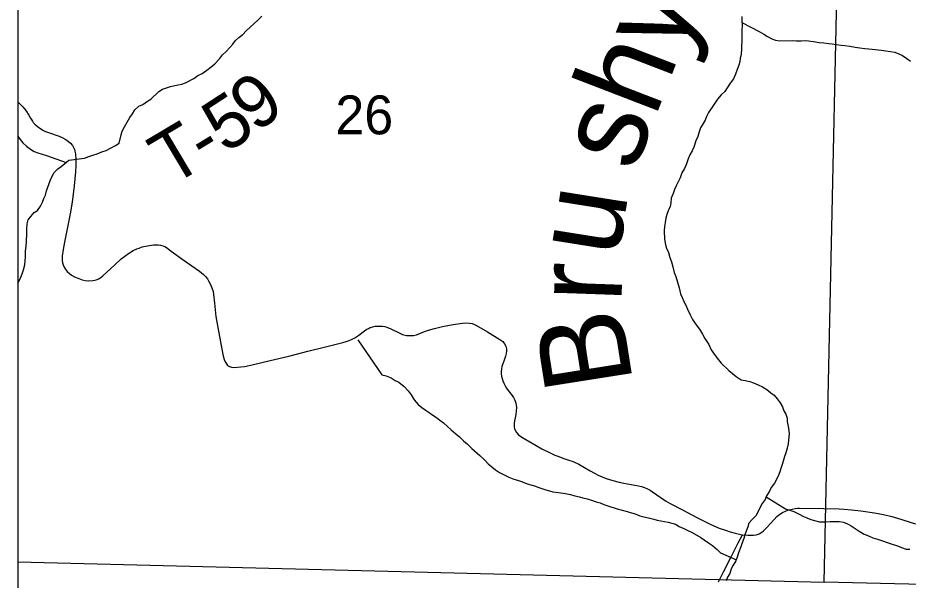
# Model space of a CAD drawing. Extents: x -3.3 to 34, y 0 to 56.8.
# Drawn here: x -3.304 to -2.346, y 28.724 to 29.329 of the extents above; entities that cross this region are included whole.
import ezdxf

# ---------------------------------------------------------------- set-up
doc = ezdxf.new("R2010")
doc.units = 0
for name, color, linetype in [('GM_X_Corporation', 7, 'Continuous'), ('GM_X_Section_Text', 7, 'Continuous'), ('GM_X_Township_Road', 7, 'Continuous'), ('GM_X_Township_Road_Text', 7, 'Continuous'), ('GT_Project_Cells', 7, 'Continuous'), ('GT_Project_Soil_Layers', 7, 'Continuous'), ('SH_Data', 7, 'Continuous')]:
    doc.layers.add(name, color=color, linetype=linetype)

msp = doc.modelspace()

# ---------------------------------------------------------------- linework, layer by layer
at = {"layer": 'GM_X_Corporation'}
msp.add_lwpolyline([(-3.30393, 33.7379), (-3.30393, 28.07705), (1.56989, 28.07705), (1.59424, 28.73823), (1.64589, 29.81689), (1.65379, 30.0279), (1.68495, 30.79802), (1.68821, 30.98908), (1.68831, 30.9953), (1.68852, 31.00753), (1.69805, 31.56614), (1.74587, 32.36303)], dxfattribs=at)
for points in [[(-3.30393, 29.75009), (-3.30393, 28.74342), (-2.4361, 28.72137), (-2.4143, 29.73246)], [(-1.39177, 29.70668), (-1.41929, 28.6974), (-2.4361, 28.72137), (-2.4143, 29.73246)]]:
    msp.add_lwpolyline(points, close=True, dxfattribs=at)
at = {"layer": 'GM_X_Township_Road'}
msp.add_line((-2.52582, 28.77285), (-2.52376, 28.77241), dxfattribs=at)
for points in [[(-3.30393, 29.23825), (-3.30237, 29.23687), (-3.29852, 29.23274), (-3.2954, 29.22889), (-3.29195, 29.22391), (-3.29014, 29.22063), (-3.28826, 29.21749), (-3.28726, 29.21586), (-3.28549, 29.2141), (-3.28319, 29.21198), (-3.27931, 29.20914), (-3.27615, 29.20735), (-3.27414, 29.2064), (-3.27104, 29.20522), (-3.25948, 29.20115), (-3.25562, 29.1995), (-3.25289, 29.19813), (-3.25102, 29.19684), (-3.24707, 29.19369), (-3.245, 29.19114), (-3.24356, 29.18857), (-3.24295, 29.18706), (-3.24244, 29.18514), (-3.24198, 29.18221), (-3.24149, 29.17598), (-3.24164, 29.16934), (-3.24188, 29.16283), (-3.2432, 29.1478), (-3.24551, 29.13021), (-3.24772, 29.1178), (-3.24953, 29.10878), (-3.25352, 29.08744), (-3.25504, 29.07949), (-3.25611, 29.07226), (-3.25632, 29.0701), (-3.25618, 29.06762), (-3.25577, 29.06517), (-3.25509, 29.0628), (-3.25388, 29.06022), (-3.2528, 29.05843), (-3.25071, 29.0557), (-3.24822, 29.05343), (-3.24613, 29.05189), (-3.243, 29.05006), (-3.24011, 29.04877), (-3.23484, 29.04692), (-3.23127, 29.04615), (-3.22757, 29.0458), (-3.22304, 29.04601), (-3.2211, 29.04628), (-3.21944, 29.04679), (-3.21682, 29.04783), (-3.21425, 29.04955), (-3.21224, 29.05109), (-3.19964, 29.06297), (-3.19273, 29.0693), (-3.18887, 29.07226), (-3.18484, 29.07505), (-3.17977, 29.07815), (-3.17567, 29.0801), (-3.17346, 29.08099), (-3.16992, 29.08216), (-3.16431, 29.08344), (-3.15788, 29.08426), (-3.15508, 29.08434), (-3.15289, 29.08423), (-3.15023, 29.08392), (-3.14771, 29.08336), (-3.14563, 29.08261), (-3.14382, 29.08155), (-3.1388, 29.07768), (-3.12492, 29.06749), (-3.10848, 29.05598), (-3.10412, 29.05253), (-3.10198, 29.05039), (-3.09985, 29.04776), (-3.09853, 29.04562), (-3.09722, 29.04319), (-3.09578, 29.04005), (-3.09502, 29.03807), (-3.09382, 29.03408), (-3.09321, 29.03086), (-3.09221, 29.02169), (-3.09064, 29.00732), (-3.08867, 28.99532), (-3.08594, 28.97994), (-3.08316, 28.9663), (-3.08176, 28.96095), (-3.08086, 28.95865), (-3.07946, 28.95619), (-3.07806, 28.95471), (-3.07608, 28.95364), (-3.07378, 28.9529), (-3.07124, 28.95257), (-3.06392, 28.95298), (-3.05981, 28.95364), (-3.05184, 28.95529), (-3.03216, 28.95995), (-3.0123, 28.96466), (-2.99165, 28.96985), (-2.97258, 28.97464), (-2.95403, 28.9793), (-2.95059, 28.98024), (-2.94722, 28.98142), (-2.94397, 28.98286), (-2.94127, 28.98429), (-2.937, 28.98718), (-2.93084, 28.9917), (-2.92812, 28.99351), (-2.92649, 28.9945), (-2.92452, 28.99538), (-2.9219, 28.99626), (-2.91932, 28.99679), (-2.9158, 28.99704), (-2.91138, 28.99695), (-2.90902, 28.9965), (-2.90484, 28.99512), (-2.90228, 28.99407), (-2.89284, 28.9892), (-2.88978, 28.98798), (-2.88567, 28.987), (-2.88312, 28.98674), (-2.878, 28.987), (-2.87467, 28.98773), (-2.87042, 28.98931), (-2.86606, 28.99112), (-2.86175, 28.99263), (-2.85537, 28.99441), (-2.84666, 28.99638), (-2.8354, 28.99852), (-2.82527, 29.00009), (-2.8226, 29.0004), (-2.81763, 29.00016), (-2.81503, 28.99962), (-2.81252, 28.99878), (-2.81011, 28.99753), (-2.79842, 28.99065), (-2.78506, 28.98251), (-2.7819, 28.98037), (-2.77991, 28.97805), (-2.77868, 28.97534), (-2.77806, 28.97267), (-2.77786, 28.97025), (-2.77817, 28.96741), (-2.77885, 28.96446), (-2.78073, 28.95923), (-2.78205, 28.95619), (-2.78304, 28.95339), (-2.78345, 28.95074), (-2.78361, 28.9482), (-2.78353, 28.94564), (-2.78323, 28.9431), (-2.78269, 28.94053), (-2.78197, 28.93817), (-2.78098, 28.93572), (-2.77948, 28.93281), (-2.77786, 28.93021), (-2.77597, 28.9275), (-2.77193, 28.92216), (-2.77054, 28.92014), (-2.76901, 28.91723), (-2.76788, 28.91412), (-2.76758, 28.91188), (-2.76734, 28.90966), (-2.7675, 28.90547), (-2.768, 28.90202), (-2.76865, 28.89832), (-2.76939, 28.89495), (-2.76972, 28.89265), (-2.7698, 28.8901), (-2.76956, 28.88812), (-2.76932, 28.88676), (-2.76858, 28.88489), (-2.76728, 28.88259), (-2.76487, 28.88015), (-2.7615, 28.8776), (-2.74613, 28.86864), (-2.73988, 28.86503), (-2.73018, 28.86017), (-2.7259, 28.8582), (-2.72175, 28.85652), (-2.71746, 28.85501), (-2.70971, 28.85253), (-2.70733, 28.85163), (-2.7047, 28.85047), (-2.70026, 28.84826), (-2.69392, 28.84467), (-2.68804, 28.84117), (-2.68333, 28.83872), (-2.67921, 28.83667), (-2.67513, 28.83497), (-2.67065, 28.83316), (-2.66699, 28.83186), (-2.66366, 28.8308), (-2.65675, 28.82889), (-2.65176, 28.82784), (-2.63573, 28.82516), (-2.63277, 28.82442), (-2.6294, 28.82318), (-2.62611, 28.82179), (-2.6234, 28.82031), (-2.62085, 28.81858), (-2.61152, 28.81207), (-2.60666, 28.80897), (-2.60166, 28.80616), (-2.58849, 28.7992), (-2.57294, 28.79097), (-2.56508, 28.78695), (-2.55787, 28.78349), (-2.54893, 28.7797), (-2.54128, 28.7769), (-2.53725, 28.77559), (-2.53199, 28.7742), (-2.52582, 28.77285)], [(-2.52376, 28.77241), (-2.5181, 28.77189), (-2.51202, 28.77197), (-2.50906, 28.77247), (-2.5061, 28.77354), (-2.50314, 28.77526), (-2.50119, 28.77672), (-2.49781, 28.78022), (-2.4899, 28.78899), (-2.48703, 28.79203), (-2.48388, 28.79459), (-2.48075, 28.79642), (-2.47747, 28.79796), (-2.47523, 28.79881), (-2.47061, 28.80015), (-2.46706, 28.80078), (-2.46464, 28.80101), (-2.46247, 28.80109), (-2.43669, 28.80072), (-2.41983, 28.80034), (-2.41485, 28.80009), (-2.40671, 28.79935), (-2.3966, 28.79811), (-2.38169, 28.79596), (-2.37219, 28.79425), (-2.36307, 28.79228), (-2.35707, 28.79047), (-2.33783, 28.78422)], [(-2.5497, 28.72183), (-2.54447, 28.73271), (-2.53593, 28.74956), (-2.52845, 28.76369), (-2.52376, 28.77241)]]:
    msp.add_lwpolyline(points, dxfattribs=at)
at = {"layer": 'GT_Project_Soil_Layers'}
msp.add_line((-3.30393, 29.20128), (-3.30149, 29.19789), dxfattribs=at)
for points in [[(-3.30393, 29.04287), (-3.30285, 29.04496), (-3.30063, 29.04954), (-3.29917, 29.05336), (-3.29771, 29.05755), (-3.29626, 29.06289), (-3.29562, 29.07162), (-3.2957, 29.07731), (-3.29502, 29.08339), (-3.2947, 29.08757), (-3.29406, 29.09668), (-3.29413, 29.10124), (-3.29382, 29.10693), (-3.29274, 29.11112), (-3.28976, 29.11496), (-3.28641, 29.11917), (-3.28264, 29.1215), (-3.27967, 29.1261), (-3.27745, 29.1303), (-3.27599, 29.13411), (-3.27414, 29.13793), (-3.27307, 29.1425), (-3.2716, 29.14632), (-3.27014, 29.15051), (-3.26868, 29.15432), (-3.26499, 29.16196), (-3.26087, 29.1662), (-3.25711, 29.16852), (-3.25337, 29.17199), (-3.24887, 29.17546), (-3.23221, 29.17759), (-3.22731, 29.17955), (-3.22315, 29.18075), (-3.21862, 29.18233), (-3.21334, 29.1843), (-3.20881, 29.18588), (-3.20429, 29.18822), (-3.19865, 29.19133), (-3.19489, 29.19366), (-3.19274, 29.20279), (-3.19165, 29.2066), (-3.18906, 29.21119), (-3.18609, 29.21654), (-3.18351, 29.22151), (-3.18053, 29.22535), (-3.17793, 29.22956), (-3.17381, 29.23341), (-3.16928, 29.23537), (-3.1644, 29.23885), (-3.16064, 29.24117), (-3.15203, 29.24926), (-3.14827, 29.25197), (-3.13959, 29.25474), (-3.13506, 29.25594), (-3.13127, 29.25638), (-3.12749, 29.25719), (-3.12334, 29.25876), (-3.1143, 29.26344), (-3.11017, 29.26653), (-3.10566, 29.26887), (-3.10039, 29.27235), (-3.09589, 29.27583), (-3.09177, 29.2793), (-3.08691, 29.28468), (-3.08355, 29.2889), (-3.07981, 29.29237), (-3.07569, 29.2966), (-3.07233, 29.30044), (-3.06973, 29.30427), (-3.06598, 29.30735), (-3.06186, 29.31082), (-3.05812, 29.31467), (-3.054, 29.31852), (-3.0495, 29.32238), (-3.04576, 29.32622), (-3.04127, 29.33046)], [(-2.52481, 29.32994), (-2.52475, 29.32539), (-2.52431, 29.32084), (-2.52461, 29.31514), (-2.5245, 29.30642), (-2.52511, 29.2954), (-2.52541, 29.28933), (-2.52649, 29.28514), (-2.52681, 29.28134), (-2.5279, 29.27753), (-2.52974, 29.27295), (-2.53156, 29.268), (-2.53377, 29.26303), (-2.53712, 29.25843), (-2.54307, 29.24925), (-2.54681, 29.24578)], [(-2.52458, 29.3236), (-2.50602, 29.31388), (-2.50105, 29.31091), (-2.49685, 29.30869), (-2.49226, 29.3061), (-2.48845, 29.30463), (-2.48389, 29.30394), (-2.47024, 29.30412), (-2.46607, 29.3038), (-2.46076, 29.30388), (-2.4566, 29.30431), (-2.4528, 29.30398), (-2.44748, 29.3033), (-2.4414, 29.30224), (-2.43646, 29.30155), (-2.43115, 29.30087), (-2.42735, 29.30054), (-2.42317, 29.29984), (-2.41785, 29.29915), (-2.41367, 29.29883), (-2.40836, 29.29814), (-2.40265, 29.29708), (-2.39772, 29.29639), (-2.3924, 29.29571), (-2.38443, 29.29506), (-2.37455, 29.29367), (-2.36961, 29.29298), (-2.36467, 29.29229), (-2.36011, 29.2916), (-2.35554, 29.28976), (-2.35172, 29.28792), (-2.34713, 29.28494), (-2.34292, 29.28197)], [(-2.54681, 29.24578), (-2.55092, 29.24117), (-2.55352, 29.23696), (-2.55649, 29.23237), (-2.56058, 29.22662), (-2.5628, 29.22242), (-2.56427, 29.2186), (-2.56611, 29.21478), (-2.56908, 29.21019), (-2.57054, 29.206), (-2.57199, 29.20104), (-2.57421, 29.19646), (-2.57639, 29.1896), (-2.57823, 29.1854), (-2.58045, 29.1812), (-2.58229, 29.177), (-2.58411, 29.17166), (-2.58632, 29.1667), (-2.58929, 29.16173), (-2.59111, 29.15639), (-2.59517, 29.14798), (-2.59701, 29.14378), (-2.59847, 29.13959), (-2.60068, 29.13463), (-2.60099, 29.12969), (-2.60169, 29.12551), (-2.6039, 29.12092), (-2.60537, 29.11711), (-2.60645, 29.11292), (-2.60715, 29.10836), (-2.60785, 29.10417), (-2.60817, 29.09962), (-2.60805, 29.09051), (-2.60683, 29.08446), (-2.60564, 29.08068), (-2.60368, 29.07616), (-2.60209, 29.07086), (-2.60051, 29.06595), (-2.59892, 29.06066), (-2.59732, 29.05461), (-2.59575, 29.05046), (-2.59217, 29.03799), (-2.59057, 29.03156), (-2.589, 29.02779), (-2.58704, 29.02326), (-2.58509, 29.01949), (-2.58314, 29.01535), (-2.5804, 29.00893), (-2.57768, 29.00404), (-2.57381, 28.9984), (-2.57034, 28.99352), (-2.56685, 28.98825), (-2.56452, 28.98373), (-2.56026, 28.97734), (-2.55752, 28.97131), (-2.55327, 28.96529), (-2.5498, 28.96078), (-2.54672, 28.95703), (-2.53865, 28.94918), (-2.53481, 28.94582), (-2.5306, 28.94284), (-2.52524, 28.93912), (-2.52106, 28.93841), (-2.51612, 28.93734), (-2.51192, 28.93588), (-2.50697, 28.93367), (-2.50239, 28.93146), (-2.4978, 28.92887), (-2.49358, 28.92513), (-2.48975, 28.92253), (-2.48667, 28.91878), (-2.4832, 28.91427), (-2.48086, 28.91013), (-2.47929, 28.90598), (-2.47735, 28.90221), (-2.47577, 28.89806), (-2.47572, 28.89426), (-2.47449, 28.88707), (-2.47365, 28.88101), (-2.47431, 28.87417), (-2.47464, 28.87037), (-2.47572, 28.8658), (-2.47716, 28.86047), (-2.47863, 28.85666), (-2.4808, 28.84904), (-2.48226, 28.84485), (-2.48372, 28.84027), (-2.48518, 28.83646), (-2.48703, 28.83264), (-2.48962, 28.82805), (-2.49297, 28.82345), (-2.49481, 28.81925), (-2.49815, 28.81427), (-2.49962, 28.81046), (-2.5026, 28.80625), (-2.50556, 28.80089), (-2.5074, 28.79669), (-2.50962, 28.79287), (-2.51336, 28.78902), (-2.51709, 28.7848), (-2.51818, 28.78099)], [(-3.30149, 29.19789), (-3.29841, 29.19414), (-3.29457, 29.1904), (-3.29036, 29.18742), (-3.28615, 29.18482), (-3.28234, 29.18335), (-3.2732, 29.18044), (-3.25192, 29.1731)], [(-2.93799, 28.98203), (-2.91208, 28.94445), (-2.90751, 28.94337), (-2.90217, 28.94117), (-2.89759, 28.93857), (-2.89377, 28.93673), (-2.88802, 28.93187), (-2.88379, 28.92738), (-2.88069, 28.92287), (-2.87721, 28.9176), (-2.87297, 28.91273), (-2.86913, 28.90937), (-2.86531, 28.90676), (-2.8611, 28.90416), (-2.85727, 28.90118), (-2.85344, 28.89858), (-2.84961, 28.89559), (-2.84578, 28.89299), (-2.84156, 28.88887), (-2.83734, 28.88552), (-2.83235, 28.88103), (-2.82852, 28.87767), (-2.82429, 28.87356), (-2.82007, 28.86982), (-2.81508, 28.86533), (-2.80664, 28.85786), (-2.80202, 28.85337), (-2.79779, 28.84887), (-2.79358, 28.84552), (-2.78974, 28.84215), (-2.78553, 28.83956), (-2.78133, 28.83734), (-2.7756, 28.83438), (-2.76989, 28.83218), (-2.76608, 28.8311), (-2.76189, 28.82964), (-2.75579, 28.82744), (-2.75161, 28.82636), (-2.7478, 28.82528), (-2.74323, 28.82344), (-2.73675, 28.82125), (-2.728, 28.81872), (-2.72192, 28.81804), (-2.71698, 28.81735), (-2.7128, 28.81665), (-2.709, 28.81594), (-2.70443, 28.81449), (-2.69949, 28.81341), (-2.69568, 28.81233), (-2.69112, 28.81125), (-2.68655, 28.8098), (-2.68159, 28.80797), (-2.67703, 28.80689), (-2.67321, 28.80505), (-2.66902, 28.80359), (-2.65874, 28.80031), (-2.65341, 28.79887), (-2.64808, 28.79742), (-2.64351, 28.79597), (-2.63933, 28.79489), (-2.63437, 28.79268), (-2.63018, 28.7916), (-2.62524, 28.79053), (-2.61953, 28.78909), (-2.61572, 28.788), (-2.61192, 28.78729), (-2.60774, 28.78659), (-2.60394, 28.78589), (-2.60014, 28.7848), (-2.59595, 28.78372), (-2.59213, 28.78149), (-2.58717, 28.77928), (-2.58259, 28.77707), (-2.57801, 28.77486), (-2.56884, 28.76967), (-2.56501, 28.76707), (-2.56042, 28.76371), (-2.55621, 28.76074), (-2.55122, 28.75663), (-2.54776, 28.75289), (-2.53053, 28.74551)], [(-2.49858, 28.81315), (-2.47749, 28.80052), (-2.47292, 28.79906), (-2.46873, 28.7976), (-2.46301, 28.79465), (-2.45842, 28.79205), (-2.45461, 28.79059), (-2.45041, 28.78875), (-2.4466, 28.78766), (-2.4409, 28.78622), (-2.43408, 28.78631), (-2.42953, 28.78676), (-2.42005, 28.78689), (-2.41511, 28.78619), (-2.41092, 28.78436), (-2.4071, 28.78213), (-2.3983, 28.77618), (-2.39295, 28.77322), (-2.38837, 28.77139), (-2.38379, 28.76917), (-2.37846, 28.76773), (-2.37313, 28.7659), (-2.36818, 28.76407), (-2.36284, 28.76225), (-2.35713, 28.76043), (-2.35294, 28.75859), (-2.34761, 28.75714), (-2.34381, 28.75682)], [(-2.51818, 28.78099), (-2.52111, 28.77336), (-2.52256, 28.76841), (-2.5244, 28.76383), (-2.52586, 28.75964), (-2.52805, 28.75315), (-2.52949, 28.7482), (-2.53096, 28.74439), (-2.53393, 28.73979), (-2.53616, 28.73597), (-2.5376, 28.73064), (-2.5402, 28.72681), (-2.54167, 28.72299)]]:
    msp.add_lwpolyline(points, dxfattribs=at)
at = {"layer": 'SH_Data'}
msp.add_line((-3.30393, 34.87705), (-3.30393, 28.07705), dxfattribs=at)

# ---------------------------------------------------------------- texts
at = {"layer": 'GM_X_Section_Text'}
msp.add_text('26', height=0.041856, rotation=0.00001, dxfattribs=at).set_placement((-2.96214, 29.20328))
at = {"layer": 'GM_X_Township_Road_Text'}
for s, rotation, p in [('9', 37.63067, (-3.04734, 29.20393)), ('5', 33.09628, (-3.08066, 29.18198)), ('T', 30.78148, (-3.13924, 29.14679)), ('-', 31.28009, (-3.10227, 29.16882))]:
    msp.add_text(s, height=0.05682, rotation=rotation, dxfattribs=at).set_placement(p)
at = {"layer": 'GT_Project_Cells'}
for s, rotation, p in [('shy', 68.95294, (-2.64072, 29.16139)), ('u', 80.95603, (-2.65773, 29.0696)), ('r', 87.95805, (-2.65435, 29.02154)), ('B', 98.96115, (-2.64155, 28.93603))]:
    msp.add_text(s, height=0.09467, rotation=rotation, dxfattribs=at).set_placement(p)

doc.saveas('drawing.dxf')
